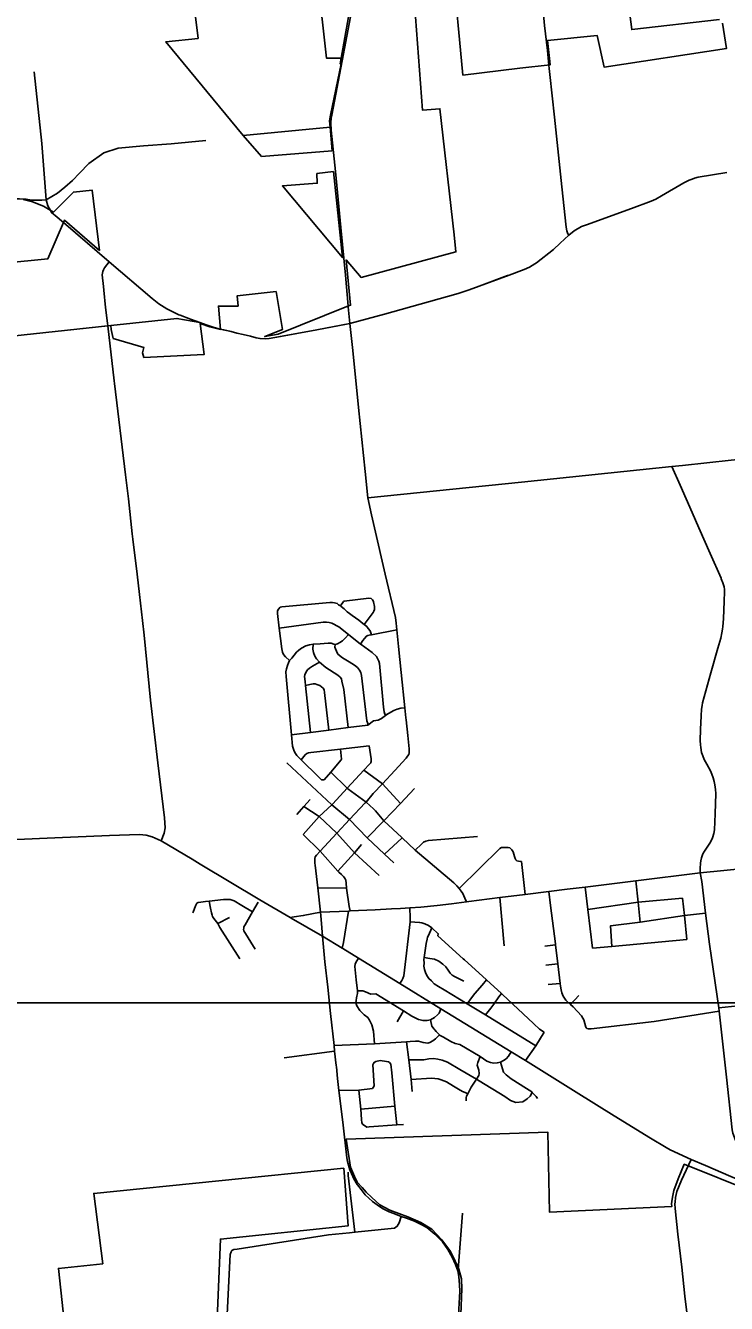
# Model space of a CAD drawing. Extents: x 1659811 to 1934326, y 644115 to 934867.
# Drawn here: x 1778719 to 1789672, y 733916 to 753899 of the extents above; entities that cross this region are included whole.
import ezdxf

# ---------------------------------------------------------------- set-up
doc = ezdxf.new("R2010")
doc.units = 0
for name, color, linetype in [('GM_X_City_Street', 7, 'Continuous'), ('GM_X_Corporation', 7, 'Continuous'), ('GM_X_County_Road', 7, 'Continuous'), ('GM_X_Township', 7, 'Continuous'), ('SC_Scratch1', 7, 'Continuous')]:
    doc.layers.add(name, color=color, linetype=linetype)

msp = doc.modelspace()

# ---------------------------------------------------------------- linework, layer by layer
at = {"layer": 'GM_X_City_Street'}
for points in [[(1783762, 749500), (1783761, 749510), (1783717, 749993), (1783644, 750742), (1783561, 751619), (1783496, 752262), (1783491, 752376), (1783496, 752450), (1783504, 752498), (1783666, 753347), (1783850, 754318), (1783919, 754680), (1784072, 755481), (1784074, 755492)], [(1786913, 753133), (1786903, 753225), (1786897, 753277), (1786885, 753396), (1786873, 753510), (1786829, 753900), (1786798, 754245), (1786742, 754722), (1786678, 755355)], [(1779038, 751174), (1778972, 752054), (1778854, 753177)], [(1787208, 750621), (1787194, 750642), (1787178, 750687), (1787167, 750746), (1787099, 751377), (1786983, 752466), (1786913, 753133)], [(1779038, 751174), (1779218, 751278), (1779333, 751371), (1779450, 751475), (1779560, 751591), (1779705, 751741), (1779942, 751906), (1780164, 751983), (1780561, 752019), (1780995, 752050), (1781537, 752102)], [(1786252, 749989), (1786278, 749998), (1786509, 750083), (1786594, 750121), (1786638, 750146), (1786679, 750171), (1786705, 750190), (1786967, 750399), (1787071, 750497), (1787208, 750621), (1787293, 750689), (1787406, 750754), (1787499, 750790), (1787831, 750907), (1788188, 751036), (1788494, 751152), (1788566, 751186), (1788655, 751234), (1789007, 751439), (1789091, 751482), (1789136, 751499), (1789172, 751511), (1789232, 751526), (1789676, 751602)], [(1777880, 751121), (1778410, 751180), (1778542, 751187), (1778625, 751187), (1778726, 751184), (1778813, 751170), (1778892, 751170), (1778972, 751167), (1779038, 751174), (1779069, 751080), (1779128, 750968), (1779180, 750929), (1779309, 750819), (1779309, 750819), (1780025, 750206)], [(1779935, 749817), (1779915, 749999), (1779919, 750028), (1779926, 750052), (1779935, 750077), (1779953, 750108), (1780025, 750206)], [(1780025, 750206), (1780696, 749630), (1780803, 749549), (1780925, 749469), (1781028, 749416), (1781115, 749377)], [(1780000, 749243), (1779970, 749490), (1779941, 749760), (1779935, 749817)], [(1781115, 749377), (1781135, 749369), (1781294, 749308), (1781443, 749254), (1781462, 749247)], [(1781462, 749247), (1781556, 749211), (1781667, 749178), (1781762, 749153), (1781816, 749141)], [(1782643, 749027), (1783268, 749142), (1783736, 749229)], [(1783922, 747924), (1783831, 748818)], [(1780386, 745952), (1780326, 746496), (1780278, 746873), (1780110, 748302)], [(1784024, 746925), (1783922, 747924)], [(1788984, 747019), (1789748, 747100), (1791053, 747236), (1791674, 747305), (1791851, 747324), (1792005, 747346), (1792082, 747361)], [(1786470, 746760), (1788821, 747002), (1788984, 747019)], [(1789587, 745259), (1789418, 745644), (1789241, 746043), (1789138, 746282), (1788949, 746713), (1788821, 747002)], [(1784125, 746247), (1784066, 746512), (1784024, 746925)], [(1784066, 746512), (1786470, 746760)], [(1784663, 743073), (1784646, 743232), (1784590, 743780), (1784547, 744188), (1784519, 744449), (1784510, 744556), (1784498, 744642), (1784340, 745319), (1784171, 746044), (1784125, 746247)], [(1789260, 740650), (1789261, 740716), (1789266, 740798), (1789270, 740835), (1789282, 740883), (1789304, 740944), (1789328, 740988), (1789358, 741036), (1789382, 741068), (1789411, 741112), (1789434, 741151), (1789455, 741197), (1789474, 741263), (1789484, 741323), (1789494, 741574), (1789505, 741891), (1789502, 741951), (1789490, 742024), (1789480, 742078), (1789465, 742134), (1789444, 742193), (1789421, 742247), (1789366, 742347), (1789325, 742422), (1789303, 742478), (1789284, 742530), (1789271, 742608), (1789264, 742652), (1789262, 742717), (1789269, 742889), (1789277, 743106), (1789282, 743211), (1789290, 743268), (1789300, 743306), (1789430, 743776), (1789536, 744162), (1789582, 744320), (1789601, 744402), (1789612, 744460), (1789616, 744502), (1789626, 744623), (1789634, 744898), (1789641, 745046), (1789640, 745078), (1789637, 745123), (1789617, 745184), (1789592, 745247), (1789587, 745259)], [(1782846, 743969), (1782781, 744025), (1782749, 744065), (1782733, 744099), (1782723, 744151), (1782682, 744478), (1782654, 744707), (1782656, 744745), (1782674, 744775)], [(1782674, 744775), (1782700, 744805), (1782724, 744807), (1783475, 744877), (1783515, 744877), (1783545, 744873), (1783589, 744862), (1783611, 744842), (1783639, 744823), (1783651, 744816), (1783697, 744778), (1783745, 744730), (1783781, 744704), (1783825, 744676), (1783929, 744600), (1783991, 744548), (1784012, 744531), (1784051, 744502), (1784075, 744470), (1784103, 744432), (1784124, 744371)], [(1783639, 744823), (1783688, 744892), (1783700, 744896), (1784082, 744947), (1784118, 744941), (1784142, 744921), (1784150, 744903), (1784156, 744887), (1784170, 744813), (1784170, 744793), (1784170, 744781), (1784172, 744767), (1784162, 744743), (1784150, 744723), (1784055, 744596), (1784041, 744572), (1784012, 744531)], [(1780840, 741152), (1780885, 741268), (1780902, 741353), (1780890, 741510), (1780785, 742367), (1780672, 743350), (1780570, 744366), (1780544, 744593)], [(1784366, 743124), (1784333, 743130), (1784321, 743168), (1784313, 743238), (1784252, 743923), (1784242, 743957), (1784223, 743991), (1784201, 744033), (1784133, 744097), (1783961, 744221), (1783954, 744227), (1783768, 744378), (1783617, 744495), (1783503, 744553), (1783463, 744565), (1783421, 744568), (1783367, 744568), (1782682, 744478)], [(1783360, 742104), (1783344, 742104), (1783298, 742152), (1783024, 742419), (1782960, 742482), (1782938, 742516), (1782920, 742540), (1782912, 742568), (1782892, 742630), (1782875, 742806), (1782790, 743717), (1782786, 743793), (1782798, 743837), (1782814, 743893), (1782830, 743933), (1782846, 743969), (1782850, 743976), (1782878, 744006), (1782917, 744054), (1782955, 744098), (1782989, 744132), (1783031, 744162), (1783097, 744197), (1783157, 744215), (1783215, 744227), (1783323, 744229), (1783449, 744241), (1783495, 744240), (1783535, 744224), (1783559, 744222), (1783593, 744232), (1783631, 744252), (1783674, 744278), (1783718, 744322), (1783768, 744378)], [(1783954, 744227), (1783991, 744283), (1784017, 744313), (1784045, 744348), (1784069, 744360), (1784109, 744370), (1784124, 744371), (1784519, 744449)], [(1783759, 742920), (1783693, 743515), (1783661, 743647), (1783655, 743681), (1783633, 743709), (1783597, 743739), (1783409, 743861), (1783314, 743942), (1783263, 743997), (1783241, 744039), (1783220, 744095), (1783210, 744147), (1783215, 744227)], [(1784069, 742960), (1784066, 742984), (1784052, 743024), (1783968, 743736), (1783958, 743782), (1783936, 743818), (1783904, 743858), (1783860, 743896), (1783774, 743950), (1783674, 744014), (1783598, 744070), (1783576, 744114), (1783560, 744152), (1783554, 744180), (1783559, 744222)], [(1783170, 742844), (1783094, 743579), (1783087, 743643), (1783077, 743717), (1783081, 743748), (1783103, 743792), (1783127, 743826), (1783157, 743850), (1783203, 743880), (1783314, 743942)], [(1783458, 742881), (1783393, 743468), (1783383, 743510), (1783367, 743538), (1783345, 743560), (1783315, 743580), (1783273, 743592), (1783245, 743606), (1783213, 743604), (1783163, 743597), (1783142, 743591), (1783094, 743579)], [(1782875, 742806), (1783170, 742844), (1783458, 742881), (1783759, 742920), (1784069, 742960), (1784157, 743024), (1784230, 743038), (1784279, 743064), (1784366, 743124), (1784425, 743164), (1784474, 743190), (1784526, 743208), (1784581, 743224), (1784646, 743232)], [(1784713, 742544), (1784715, 742556), (1784712, 742589), (1784692, 742798), (1784667, 743040), (1784663, 743073)], [(1783024, 742419), (1783086, 742495), (1783112, 742513), (1783139, 742525), (1783179, 742529), (1783639, 742582), (1784086, 742633)], [(1783360, 742104), (1783384, 742102), (1783490, 742224), (1783653, 742414), (1783657, 742426), (1783639, 742582)], [(1784115, 742372), (1784116, 742374), (1784121, 742393), (1784119, 742433), (1784086, 742633)], [(1784473, 740807), (1784330, 740941), (1784058, 741195), (1783782, 741484), (1783505, 741711), (1782800, 742370)], [(1783519, 741727), (1783745, 741972), (1784007, 742256), (1784095, 742351), (1784115, 742369), (1784115, 742372)], [(1784024, 741742), (1784039, 741757), (1784152, 741888), (1784296, 742040), (1784490, 742251), (1784666, 742441), (1784690, 742475), (1784706, 742502), (1784712, 742527), (1784713, 742544)], [(1783748, 741969), (1783745, 741972), (1783490, 742224)], [(1784578, 741736), (1784296, 742040), (1784007, 742256)], [(1784041, 741756), (1784039, 741757), (1783754, 741963), (1783748, 741969)], [(1782958, 741560), (1783067, 741685), (1783165, 741797)], [(1784058, 741195), (1784317, 741465), (1784578, 741736), (1784799, 741966)], [(1783055, 741247), (1783305, 741531), (1783505, 741711), (1783519, 741727)], [(1783067, 741685), (1783305, 741531), (1783584, 741270), (1783857, 740964), (1784245, 740610)], [(1783588, 741275), (1783782, 741484), (1784024, 741742)], [(1784154, 741649), (1784041, 741756)], [(1785609, 740195), (1785585, 740255), (1785552, 740324), (1785528, 740363), (1785497, 740407), (1785458, 740448), (1785411, 740491), (1784809, 741002), (1784605, 741196), (1784600, 741200), (1784317, 741465), (1784185, 741621), (1784154, 741649)], [(1778583, 741171), (1778583, 741171), (1779177, 741197), (1780031, 741233), (1780501, 741247), (1780603, 741237), (1780699, 741213), (1780840, 741152), (1781322, 740862)], [(1783713, 740554), (1783701, 740572), (1783685, 740590), (1783655, 740622), (1783617, 740662), (1783600, 740677), (1783325, 740990), (1783055, 741247)], [(1783245, 740770), (1783241, 740799), (1783238, 740847), (1783240, 740873), (1783247, 740899), (1783267, 740924), (1783325, 740990), (1783584, 741270), (1783588, 741275)], [(1784330, 740941), (1784605, 741196)], [(1784809, 741002), (1784904, 741096), (1784940, 741131), (1784972, 741145), (1785014, 741157), (1785779, 741217)], [(1783600, 740677), (1783857, 740964), (1783969, 741090)], [(1785497, 740407), (1786131, 741030), (1786159, 741044), (1786207, 741046), (1786259, 741048), (1786287, 741038), (1786317, 741008), (1786337, 740978), (1786351, 740940), (1786359, 740904), (1786371, 740876), (1786379, 740852), (1786397, 740838), (1786423, 740834), (1786467, 740828)], [(1781322, 740862), (1781449, 740786), (1782379, 740229), (1782853, 739951), (1782870, 739941)], [(1785644, 740199), (1786132, 740262), (1786526, 740311), (1786898, 740356), (1787185, 740392), (1787465, 740426), (1788258, 740523), (1789260, 740650), (1790792, 740800), (1791719, 740894), (1791786, 740901)], [(1786526, 740311), (1786467, 740828)], [(1783357, 739658), (1783337, 739918), (1783327, 740035), (1783286, 740416), (1783245, 740770)], [(1790330, 735859), (1790292, 735892), (1790145, 736005), (1790050, 736089), (1789991, 736157), (1789940, 736221), (1789885, 736311), (1789842, 736402), (1789813, 736469), (1789773, 736577), (1789761, 736632), (1789673, 737452), (1789559, 738488), (1789553, 738537), (1789407, 739533), (1789344, 740018), (1789285, 740516), (1789260, 740650)], [(1783286, 740416), (1783736, 740410)], [(1783790, 740053), (1783775, 740124), (1783736, 740410), (1783729, 740488), (1783725, 740536), (1783713, 740554)], [(1787578, 739470), (1787507, 740074), (1787465, 740426)], [(1788323, 739877), (1788292, 740192), (1788258, 740523)], [(1781331, 740026), (1781382, 740142), (1781396, 740173), (1781418, 740185), (1781458, 740193), (1781530, 740201), (1781590, 740207), (1781814, 740230), (1781880, 740232), (1781917, 740230), (1781947, 740224), (1781977, 740210), (1782099, 740138), (1782266, 740041)], [(1782065, 739302), (1781755, 739793), (1781722, 739856), (1781660, 739937), (1781640, 739965), (1781634, 739989), (1781622, 740023), (1781610, 740095), (1781590, 740207)], [(1782305, 739455), (1782132, 739744), (1782126, 739762), (1782130, 739782), (1782130, 739806), (1782148, 739838), (1782266, 740041), (1782354, 740192)], [(1784435, 740086), (1784577, 740092), (1784725, 740101), (1784894, 740113), (1785149, 740136), (1785373, 740164), (1785609, 740195), (1785644, 740199)], [(1786197, 739508), (1786132, 740262)], [(1787491, 738215), (1787475, 738237), (1787441, 738349), (1787429, 738379), (1787406, 738414), (1787276, 738552), (1787237, 738589), (1787161, 738659), (1787121, 738720), (1787097, 738772), (1787088, 738820), (1787078, 738876), (1787073, 738920), (1787037, 739224), (1787002, 739524), (1787001, 739539), (1786923, 740139), (1786898, 740356)], [(1787507, 740074), (1788292, 740192), (1788987, 740253)], [(1789054, 739605), (1789019, 739980), (1788987, 740253)], [(1782853, 739951), (1782917, 739961), (1783059, 739982), (1783327, 740035)], [(1783327, 740035), (1783764, 740051), (1783790, 740053), (1784182, 740073), (1784435, 740086)], [(1783669, 739473), (1783687, 739559), (1783764, 740051)], [(1784567, 738918), (1784601, 738966), (1784616, 738998), (1784628, 739040), (1784727, 739885), (1784729, 739946), (1784725, 740101)], [(1787883, 739498), (1787860, 739820), (1788323, 739877), (1789019, 739980), (1789344, 740018)], [(1781722, 739856), (1781904, 739953)], [(1782870, 739941), (1783357, 739658)], [(1784727, 739885), (1784877, 739873), (1784914, 739866), (1784957, 739853), (1785015, 739826), (1785069, 739790), (1785168, 739698), (1785161, 739666), (1785560, 739305)], [(1785069, 739790), (1785017, 739667), (1785001, 739641), (1784993, 739613), (1784977, 739545), (1784948, 739327), (1784944, 739296), (1784948, 739236), (1784944, 739190), (1784954, 739138), (1784970, 739092), (1784992, 739046), (1785020, 738996), (1785062, 738958), (1785102, 738914), (1785170, 738870), (1785262, 738822), (1785621, 738602), (1785906, 738428), (1786694, 737944)], [(1783577, 737618), (1783575, 737634), (1783548, 737860), (1783541, 737951), (1783486, 738450), (1783440, 738864), (1783398, 739257), (1783357, 739658)], [(1783357, 739658), (1783669, 739473), (1783677, 739468)], [(1787578, 739470), (1787883, 739498), (1789054, 739605)], [(1783677, 739468), (1783922, 739315), (1784567, 738918), (1785211, 738522), (1786306, 737848), (1786531, 737713), (1787324, 737219), (1787916, 736848), (1788483, 736500), (1788730, 736352), (1788792, 736319), (1789122, 736169), (1789347, 736074), (1789742, 735899), (1790034, 735782), (1790159, 735738)], [(1786833, 739505), (1787002, 739524)], [(1783897, 738719), (1783898, 738722), (1783908, 738760), (1783906, 738804), (1783883, 738975), (1783867, 739185), (1783870, 739220), (1783882, 739245), (1783922, 739315)], [(1784948, 739327), (1785036, 739311), (1785110, 739297), (1785176, 739267), (1785238, 739221), (1785286, 739179), (1785324, 739129), (1785356, 739079), (1785384, 739049), (1785420, 739029), (1785568, 738957)], [(1785560, 739305), (1785579, 739288), (1785915, 738984), (1785923, 738977), (1786154, 738761), (1786171, 738745), (1786659, 738292)], [(1786847, 739208), (1787037, 739224)], [(1785621, 738602), (1785688, 738697), (1785740, 738761), (1785856, 738894), (1785923, 738977)], [(1783906, 738804), (1783956, 738804), (1783990, 738802), (1784030, 738790), (1784112, 738751), (1784194, 738758), (1784623, 738489), (1784755, 738410), (1784860, 738354), (1784931, 738339), (1784995, 738341), (1785046, 738351), (1785108, 738385), (1785154, 738427), (1785181, 738454), (1785211, 738522)], [(1786886, 738901), (1787073, 738920)], [(1784171, 737977), (1784155, 738171), (1784132, 738274), (1784096, 738344), (1784066, 738385), (1784011, 738429), (1783941, 738497), (1783897, 738570), (1783882, 738618), (1783884, 738654), (1783892, 738696), (1783897, 738719)], [(1785906, 738428), (1785988, 738532), (1786038, 738598), (1786116, 738708), (1786154, 738761)], [(1787237, 738589), (1787367, 738729)], [(1789553, 738537), (1789852, 738568), (1790142, 738600), (1790805, 738673)], [(1784526, 738321), (1784623, 738489)], [(1787491, 738215), (1787511, 738208), (1787559, 738212), (1788545, 738323), (1789559, 738488)], [(1785046, 738351), (1785070, 738250), (1785103, 738206)], [(1785103, 738206), (1785113, 738192), (1785135, 738170), (1785163, 738141), (1785186, 738115), (1785189, 738111), (1785249, 738079), (1785366, 738014), (1785432, 737978), (1785507, 737964), (1785822, 737775), (1785929, 737706), (1785983, 737684), (1786037, 737675), (1786090, 737676), (1786139, 737690), (1786186, 737713), (1786227, 737743), (1786264, 737781), (1786306, 737848)], [(1786659, 738292), (1786661, 738289), (1786750, 738207), (1786824, 738157)], [(1783541, 737951), (1784171, 737977), (1784672, 738009), (1784727, 738013), (1784813, 738018), (1784857, 738016), (1784932, 737996), (1785006, 737988), (1785038, 737998), (1785081, 738023), (1785127, 738055), (1785186, 738115)], [(1784759, 737230), (1784744, 737419), (1784707, 737724), (1784672, 738009)], [(1786531, 737713), (1786694, 737944), (1786824, 738157)], [(1782760, 737756), (1783548, 737860)], [(1785606, 737086), (1785604, 737135), (1785611, 737157), (1785632, 737196), (1785685, 737297), (1785766, 737423), (1785800, 737481), (1785808, 737513), (1785800, 737561), (1785777, 737644), (1785785, 737686), (1785822, 737775)], [(1783907, 735770), (1783901, 735778), (1783851, 735862), (1783810, 735946), (1783788, 736004), (1783777, 736040), (1783749, 736133), (1783739, 736193), (1783675, 736751), (1783617, 737244), (1783594, 737433), (1783577, 737618)], [(1783617, 737244), (1783929, 737252), (1784138, 737275), (1784150, 737293), (1784164, 737321), (1784147, 737646), (1784157, 737670), (1784167, 737686), (1784195, 737700), (1784261, 737714), (1784357, 737701), (1784389, 737693), (1784405, 737685)], [(1784519, 736707), (1784491, 736999), (1784443, 737522), (1784429, 737657), (1784405, 737685)], [(1784707, 737724), (1784833, 737725), (1784941, 737727), (1785021, 737739), (1785095, 737744), (1785161, 737738), (1785229, 737722), (1785311, 737689), (1785504, 737576), (1785766, 737423), (1785808, 737399), (1786208, 737154), (1786298, 737088), (1786380, 737057), (1786488, 737071), (1786558, 737113), (1786602, 737157), (1786637, 737215)], [(1786139, 737690), (1786186, 737532), (1786228, 737489), (1786306, 737429), (1786549, 737275), (1786629, 737223), (1786637, 737215), (1786658, 737195), (1786698, 737154), (1786718, 737120)], [(1784744, 737419), (1785062, 737436), (1785166, 737427), (1785214, 737415), (1785298, 737383), (1785409, 737314), (1785483, 737267), (1785545, 737231), (1785591, 737213), (1785632, 737196)], [(1784001, 736708), (1783987, 736716), (1783975, 736742), (1783971, 736790), (1783956, 736954), (1783929, 737252)], [(1783956, 736954), (1784491, 736999)], [(1784001, 736708), (1784051, 736673), (1784087, 736675), (1784519, 736707), (1784625, 736715)], [(1789077, 733565), (1789024, 734030), (1788973, 734485), (1788914, 734998), (1788870, 735400), (1788865, 735473), (1788869, 735501), (1788878, 735571), (1788899, 735667), (1788967, 735846), (1789122, 736169)], [(1783783, 735020), (1783865, 735028), (1783762, 735918), (1783758, 735967)], [(1784475, 735320), (1784402, 735348), (1784297, 735402), (1784213, 735458), (1784143, 735509), (1784027, 735615), (1783961, 735695), (1783907, 735770)], [(1783865, 735028), (1784022, 735045), (1784486, 735092), (1784527, 735123), (1784556, 735178), (1784590, 735275)], [(1784672, 735247), (1784590, 735275), (1784475, 735320)], [(1785485, 733731), (1785504, 734107), (1785502, 734208), (1785489, 734336), (1785472, 734426), (1785438, 734525), (1785387, 734639), (1785319, 734758), (1785232, 734877), (1785114, 734999), (1784988, 735101), (1784901, 735152), (1784799, 735204), (1784672, 735247)], [(1785481, 734447), (1785546, 735329)], [(1781955, 734749), (1781963, 734753), (1781972, 734758), (1782024, 734765), (1783452, 734987), (1783783, 735020)], [(1781759, 731426), (1781832, 733016), (1781917, 734679), (1781930, 734723), (1781944, 734743), (1781955, 734749)], [(1785472, 734426), (1785481, 734447)]]:
    msp.add_lwpolyline(points, dxfattribs=at)
at = {"layer": 'GM_X_Corporation'}
for points in [[(1787998, 755364), (1788193, 753835), (1789563, 753993)], [(1789563, 753993), (1788193, 753835), (1787998, 755364)], [(1789563, 753993), (1788193, 753835), (1787998, 755364)], [(1781295, 754669), (1781415, 753697), (1780909, 753642), (1782119, 752179), (1782408, 751849), (1783508, 751942), (1783479, 752309), (1783471, 752408), (1783484, 752497), (1783649, 753302), (1783633, 753301), (1783649, 753390), (1783882, 754688)], [(1783284, 754607), (1783421, 753391), (1783649, 753390), (1783633, 753301), (1783649, 753302), (1783484, 752497), (1783471, 752408), (1783479, 752309), (1782119, 752179), (1780909, 753642), (1781415, 753697), (1781295, 754669)], [(1783284, 754607), (1783421, 753391), (1783649, 753390), (1783633, 753301), (1783649, 753302), (1783484, 752497), (1783471, 752408), (1783479, 752309), (1782119, 752179), (1780909, 753642), (1781415, 753697), (1781295, 754669)], [(1784796, 754242), (1784920, 752578), (1785195, 752599), (1785416, 750625), (1785444, 750360), (1783963, 749959), (1783729, 750233), (1783799, 749524), (1783741, 749503), (1782666, 749072), (1782456, 749036), (1782732, 749144), (1782633, 749738), (1782024, 749670), (1782040, 749512), (1781732, 749512), (1781763, 749148), (1781598, 749189), (1781445, 749241), (1781509, 748753), (1781398, 748749), (1780567, 748710), (1780546, 748779), (1780565, 748866), (1780090, 749006), (1780055, 749146), (1780051, 749207), (1778506, 749039)], [(1789610, 753934), (1789671, 753539), (1787760, 753249), (1787654, 753742), (1786874, 753665), (1786906, 753382), (1786916, 753283), (1786443, 753233), (1785553, 753125), (1785499, 753683), (1785442, 754285)], [(1778382, 750183), (1779068, 750252), (1779327, 750854), (1779872, 750383), (1779761, 751324), (1779466, 751295), (1779153, 750981), (1778998, 751072), (1778827, 751143), (1778680, 751179)], [(1785506, 733341), (1785537, 734146), (1785530, 734302), (1785490, 734451), (1785435, 734577), (1785357, 734729), (1785223, 734911), (1785067, 735075), (1784895, 735179), (1784693, 735269), (1784413, 735373), (1784257, 735460), (1784128, 735574), (1784041, 735657), (1783980, 735727), (1783903, 735814), (1783857, 735903), (1783797, 736047), (1783729, 736484), (1786883, 736592), (1786907, 735343), (1788818, 735431), (1788815, 735475), (1788820, 735508), (1788829, 735580), (1788851, 735682), (1788920, 735864), (1789012, 736092), (1790098, 735655)], [(1779377, 733108), (1779233, 734463), (1779925, 734537), (1779785, 735635), (1783690, 736031), (1783761, 735131), (1781764, 734921), (1781619, 731424)]]:
    msp.add_lwpolyline(points, dxfattribs=at)
msp.add_lwpolyline([(1783531, 751616), (1783273, 751584), (1783278, 751434), (1782734, 751391), (1783671, 750271)], close=True, dxfattribs=at)
at = {"layer": 'GM_X_County_Road'}
for points in [[(1783788, 749238), (1784330, 749384), (1785018, 749578), (1785478, 749709), (1785651, 749768), (1785808, 749822), (1786252, 749989)], [(1783831, 748818), (1783788, 749238), (1783762, 749500)], [(1780110, 748302), (1780105, 748345), (1780004, 749202), (1780000, 749243)], [(1783736, 749229), (1783788, 749238)], [(1781816, 749141), (1781932, 749114), (1782022, 749091), (1782121, 749066), (1782233, 749039), (1782323, 749016), (1782384, 749005), (1782462, 749000), (1782524, 749005), (1782643, 749027)], [(1780544, 744593), (1780497, 745003), (1780461, 745318), (1780396, 745868), (1780386, 745952)]]:
    msp.add_lwpolyline(points, dxfattribs=at)
at = {"layer": 'GM_X_Township'}
msp.add_lwpolyline([(1778506, 749039), (1780004, 749202), (1780051, 749207), (1781085, 749320), (1781443, 749254), (1781556, 749211), (1781667, 749178), (1781762, 749153), (1781932, 749114), (1782022, 749091), (1782121, 749066), (1782233, 749039), (1782323, 749016), (1782384, 749005), (1782462, 749000), (1782524, 749005), (1783268, 749142), (1783788, 749238), (1784330, 749384), (1785018, 749578), (1785478, 749709), (1785651, 749768), (1785808, 749822), (1786278, 749998), (1786509, 750083), (1786594, 750121), (1786638, 750146), (1786679, 750171), (1786705, 750190), (1786967, 750399), (1787071, 750497), (1787208, 750621), (1787293, 750689), (1787406, 750754), (1787499, 750790), (1787831, 750907), (1788188, 751036), (1788494, 751152), (1788566, 751186), (1788655, 751234), (1789007, 751439), (1789091, 751482), (1789136, 751499), (1789172, 751511), (1789232, 751526), (1789676, 751602)], dxfattribs=at)
at = {"layer": 'SC_Scratch1'}
msp.add_lwpolyline([(1659811, 738617), (1659811, 934867), (1794311, 934867), (1794311, 738617)], close=True, dxfattribs=at)

doc.saveas('drawing.dxf')
